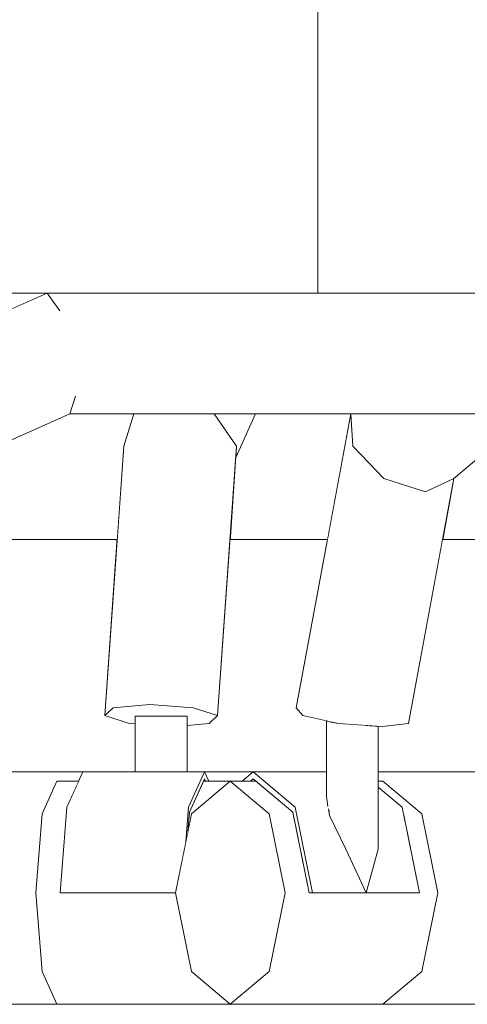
# Model space of a CAD drawing. Header units: millimetres. Extents: x -30280 to 309309, y -17460 to 4378.
# Tile 969 of 1056: x 281697 to 281794, y -13460 to -13248. Entities that reach past the tile are written whole.
import ezdxf

# ---------------------------------------------------------------- set-up
doc = ezdxf.new("R2010")
doc.units = ezdxf.units.MM
doc.header["$MEASUREMENT"] = 0
doc.linetypes.add('Wipeout_Contour', pattern=[1000, 0, -1000])
for name, color, linetype in [('10_ESTR_Fotjats', 7, 'Continuous'), ('12_FAÇ_Façana', 7, 'Continuous'), ('Nuevo_09_EI_Mobiliari general', 7, 'Continuous'), ('Ventanas Archicad', 7, 'Continuous')]:
    doc.layers.add(name, color=color, linetype=linetype)
for name, color, linetype, lineweight in [('10_ESTR_Fotjats_Pluma_Nº__1', 7, 'Continuous', 5), ('Nuevo_09_EI_Mobiliari general_Pluma_Nº__1', 7, 'Continuous', 5), ('Ventanas Archicad_Pluma_Nº__1', 7, 'Continuous', 5), ('Ventanas Archicad_Pluma_Nº__47', 7, 'Continuous', 20)]:
    doc.layers.add(name, color=color, linetype=linetype, lineweight=lineweight)

# ---------------------------------------------------------------- blocks, each defined once
blk = doc.blocks.new('Elem Sección_654_7', base_point=(301400.27, -13459.98))
at = {"color": 254, "linetype": 'Wipeout_Contour', "lineweight": 0, "ltscale": 4230155.530872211}
blk.add_wipeout([(281711.01, -13409.98), (281672.05, -13409.98), (281672.05, -13411.21), (281672.78, -13411.98), (281676.05, -13411.98), (281682.8, -13419.01), (281685.59, -13435.98), (281682.8, -13452.95), (281676.05, -13459.98), (281705.4, -13459.98), (281702.22, -13452.95), (281700.9, -13435.98), (281702.22, -13419.01), (281705.4, -13411.98), (281710.1, -13411.98)], dxfattribs=at).dxf.layer = '12_FAÇ_Façana'
at = {"color": 254, "linetype": 'Wipeout_Contour', "lineweight": 0, "ltscale": 1128244.286132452}
blk.add_wipeout([(281737.16, -13409.98), (281738.07, -13411.98), (281745.27, -13411.98), (281747.64, -13409.98)], dxfattribs=at).dxf.layer = '12_FAÇ_Façana'
at = {"color": 254, "linetype": 'Wipeout_Contour', "lineweight": 0, "ltscale": 3950002.601413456}
blk.add_wipeout([(281774.54, -13411.98), (281775.57, -13411.98), (281783.91, -13419.01), (281787.36, -13435.98), (281783.91, -13452.95), (281775.57, -13459.98), (281866.36, -13459.98), (281864.92, -13452.95), (281864.32, -13435.98), (281864.92, -13419.01), (281866.36, -13411.98), (281871.67, -13411.98), (281872.09, -13409.98), (281774.54, -13409.98)], dxfattribs=at).dxf.layer = '12_FAÇ_Façana'
blk = doc.blocks.new('Elem Sección_655_7', base_point=(301400.27, -13459.98))
at = {"color": 254, "linetype": 'Wipeout_Contour', "lineweight": 0, "ltscale": 2538169.295127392}
blk.add_wipeout([(281678.3, -13399.55), (281672.05, -13400.23), (281672.05, -13409.98), (281722.23, -13409.98), (281722.23, -13399.65), (281720.97, -13399.55), (281715.69, -13397.88), (281718.37, -13359.98), (281684.25, -13359.98)], dxfattribs=at).dxf.layer = 'Ventanas Archicad'
at = {"color": 254, "linetype": 'Wipeout_Contour', "lineweight": 0, "ltscale": 2820674.50203986}
blk.add_wipeout([(281733.44, -13409.98), (281763.4, -13409.98), (281763.4, -13399), (281758.29, -13397.88), (281756.9, -13396.2), (281763.63, -13359.98), (281742.66, -13359.98), (281739.98, -13397.88), (281738.14, -13399.55), (281733.44, -13399.97)], dxfattribs=at).dxf.layer = 'Ventanas Archicad'
at = {"color": 254, "linetype": 'Wipeout_Contour', "lineweight": 0, "ltscale": 2821467.42904211}
blk.add_wipeout([(281774.54, -13400.19), (281774.54, -13409.98), (281881.42, -13409.98), (281881.42, -13399.73), (281879.16, -13399.55), (281874.74, -13397.88), (281875.97, -13359.98), (281788.39, -13359.98), (281781.04, -13399.55), (281775.36, -13400.25)], dxfattribs=at).dxf.layer = 'Ventanas Archicad'
at = {"layer": 'Ventanas Archicad_Pluma_Nº__47', "color": 7, "linetype": 'Continuous', "lineweight": 20}
for p, q in [((281711.01, -13409.98), (281672.05, -13409.98)), ((281747.64, -13409.98), (281737.16, -13409.98)), ((281872.09, -13409.98), (281774.54, -13409.98))]:
    blk.add_line(p, q, dxfattribs=at)
at = {"color": 254, "linetype": 'Wipeout_Contour', "lineweight": 0, "ltscale": 6482594.243196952}
blk.add_wipeout([(280989.16, -12559.98), (280989.16, -13359.98), (281507.37, -13359.98), (281518.08, -13330.03), (281570.76, -13306.98), (281761.54, -13306.98), (281761.54, -13159.98), (281771.01, -13159.98), (281771.01, -13059.98), (281744.51, -13059.98), (281744.51, -13019.98), (281572.66, -13019.98), (281566.73, -13018.76), (281561.07, -13016.37), (281555.86, -13012.87), (281551.24, -13008.37), (281547.37, -13003.01), (281544.36, -12996.94), (281542.3, -12990.37), (281541.65, -12985.97), (281543.66, -12884.54), (281513.66, -12643.43), (281490.74, -12559.98)], dxfattribs=at).dxf.layer = 'Ventanas Archicad'
at = {"color": 254, "linetype": 'Wipeout_Contour', "lineweight": 0, "ltscale": 1692911.65320163}
blk.add_wipeout([(281788.39, -13359.98), (281875.97, -13359.98), (281876.61, -13339.89), (281878.04, -13332.98), (281807.3, -13332.98), (281790.82, -13346.86)], dxfattribs=at).dxf.layer = 'Ventanas Archicad'
at = {"layer": 'Ventanas Archicad_Pluma_Nº__1', "color": 7, "linetype": 'Continuous', "lineweight": 5}
blk.add_line((281875.97, -13359.98), (281788.39, -13359.98), dxfattribs=at)
at = {"color": 254, "linetype": 'Wipeout_Contour', "lineweight": 0, "ltscale": 1974142.909705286}
blk.add_wipeout([(281686.22, -13346.86), (281684.25, -13359.98), (281718.37, -13359.98), (281719.79, -13339.89), (281721.99, -13332.98), (281708.16, -13332.98), (281693.15, -13339.64)], dxfattribs=at).dxf.layer = 'Ventanas Archicad'
at = {"color": 254, "linetype": 'Wipeout_Contour', "lineweight": 0, "ltscale": 1410346.879234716}
blk.add_wipeout([(281743.91, -13342.37), (281742.66, -13359.98), (281763.63, -13359.98), (281768.64, -13332.98), (281748.16, -13332.98)], dxfattribs=at).dxf.layer = 'Ventanas Archicad'
at = {"layer": 'Ventanas Archicad_Pluma_Nº__1', "color": 7, "linetype": 'Continuous', "lineweight": 5}
for p, q in [((281718.37, -13359.98), (281684.25, -13359.98)), ((281763.63, -13359.98), (281742.66, -13359.98))]:
    blk.add_line(p, q, dxfattribs=at)
blk = doc.blocks.new('Elem Sección_736_7', base_point=(301400.27, -13459.98))
at = {"color": 254, "linetype": 'Wipeout_Contour', "lineweight": 0, "ltscale": 1128304.206900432}
blk.add_wipeout([(281761.54, -13306.98), (281769.36, -13306.98), (281769.36, -13159.98), (281761.54, -13159.98)], dxfattribs=at).dxf.layer = 'Nuevo_09_EI_Mobiliari general'
at = {"color": 254, "linetype": 'Wipeout_Contour', "lineweight": 0, "ltscale": 1127798.529679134}
blk.add_wipeout([(281703.33, -13306.98), (281570.76, -13306.98), (281572.49, -13310.78), (281694.75, -13310.78)], dxfattribs=at).dxf.layer = 'Nuevo_09_EI_Mobiliari general'
at = {"color": 254, "linetype": 'Wipeout_Contour', "lineweight": 0, "ltscale": 1410179.578508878}
blk.add_wipeout([(281719.79, -13339.89), (281715.69, -13397.88), (281717.52, -13396.2), (281722, -13332.98), (281721.99, -13332.98)], dxfattribs=at).dxf.layer = 'Nuevo_09_EI_Mobiliari general'
at = {"color": 254, "linetype": 'Wipeout_Contour', "lineweight": 0, "ltscale": 1410128.88699548}
blk.add_wipeout([(281702.22, -13419.01), (281707.45, -13419.01), (281707.56, -13417.59), (281710.1, -13411.98), (281705.4, -13411.98)], dxfattribs=at).dxf.layer = 'Nuevo_09_EI_Mobiliari general'
at = {"color": 254, "linetype": 'Wipeout_Contour', "lineweight": 0, "ltscale": 1410279.209223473}
blk.add_wipeout([(281733.89, -13419.01), (281734.37, -13419.01), (281742.71, -13411.98), (281736.94, -13411.98), (281733.92, -13418.65)], dxfattribs=at).dxf.layer = 'Nuevo_09_EI_Mobiliari general'
at = {"color": 254, "linetype": 'Wipeout_Contour', "lineweight": 0, "ltscale": 1128150.973726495}
blk.add_wipeout([(281700.9, -13435.98), (281702.22, -13452.95), (281734.37, -13452.95), (281730.92, -13435.98)], dxfattribs=at).dxf.layer = 'Nuevo_09_EI_Mobiliari general'
at = {"layer": 'Nuevo_09_EI_Mobiliari general_Pluma_Nº__1', "color": 7, "linetype": 'Continuous', "lineweight": 5}
for p, q in [((281761.54, -13306.98), (281761.54, -13159.98)), ((281570.76, -13306.98), (281703.33, -13306.98))]:
    blk.add_line(p, q, dxfattribs=at)
at = {"color": 254, "linetype": 'Wipeout_Contour', "lineweight": 0, "ltscale": 1128350.657736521}
blk.add_wipeout([(281769.36, -13306.98), (281784.79, -13306.98), (281784.79, -13159.98), (281769.36, -13159.98)], dxfattribs=at).dxf.layer = 'Nuevo_09_EI_Mobiliari general'
at = {"color": 254, "linetype": 'Wipeout_Contour', "lineweight": 0, "ltscale": 1128161.996138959}
blk.add_wipeout([(281722, -13332.98), (281717.52, -13396.2), (281725.4, -13395.5), (281729.83, -13332.98)], dxfattribs=at).dxf.layer = 'Nuevo_09_EI_Mobiliari general'
at = {"color": 254, "linetype": 'Wipeout_Contour', "lineweight": 0, "ltscale": 1128096.030920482}
blk.add_wipeout([(281700.9, -13435.98), (281706.13, -13435.98), (281707.45, -13419.01), (281702.22, -13419.01)], dxfattribs=at).dxf.layer = 'Nuevo_09_EI_Mobiliari general'
at = {"color": 254, "linetype": 'Wipeout_Contour', "lineweight": 0, "ltscale": 1128213.708103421}
blk.add_wipeout([(281733.59, -13422.83), (281734.37, -13419.01), (281733.89, -13419.01), (281733.87, -13419.26)], dxfattribs=at).dxf.layer = 'Nuevo_09_EI_Mobiliari general'
at = {"color": 254, "linetype": 'Wipeout_Contour', "lineweight": 0, "ltscale": 1128169.598184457}
blk.add_wipeout([(281734.37, -13452.95), (281702.22, -13452.95), (281705.4, -13459.98), (281742.71, -13459.98)], dxfattribs=at).dxf.layer = 'Nuevo_09_EI_Mobiliari general'
at = {"layer": 'Nuevo_09_EI_Mobiliari general_Pluma_Nº__1', "color": 7, "linetype": 'Continuous', "lineweight": 5}
for p, q in [((281719.79, -13339.89), (281721.99, -13332.98)), ((281702.22, -13419.01), (281700.9, -13435.98)), ((281700.9, -13435.98), (281702.22, -13452.95)), ((281702.22, -13452.95), (281705.4, -13459.98))]:
    blk.add_line(p, q, dxfattribs=at)
at = {"color": 254, "linetype": 'Wipeout_Contour', "lineweight": 0, "ltscale": 1128409.482580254}
blk.add_wipeout([(281784.79, -13159.98), (281784.79, -13306.98), (281798.8, -13306.98), (281798.8, -13159.98)], dxfattribs=at).dxf.layer = 'Nuevo_09_EI_Mobiliari general'
at = {"color": 254, "linetype": 'Wipeout_Contour', "lineweight": 0, "ltscale": 1128196.31563866}
blk.add_wipeout([(281729.83, -13332.98), (281725.4, -13395.5), (281734.7, -13396.2), (281739.18, -13332.98)], dxfattribs=at).dxf.layer = 'Nuevo_09_EI_Mobiliari general'
at = {"color": 254, "linetype": 'Wipeout_Contour', "lineweight": 0, "ltscale": 1410280.043403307}
blk.add_wipeout([(281739.18, -13332.98), (281734.7, -13396.2), (281739.98, -13397.88), (281744.08, -13339.89), (281739.22, -13332.98)], dxfattribs=at).dxf.layer = 'Nuevo_09_EI_Mobiliari general'
at = {"color": 254, "linetype": 'Wipeout_Contour', "lineweight": 0, "ltscale": 846176.616488}
blk.add_wipeout([(281739.22, -13332.98), (281744.08, -13339.89), (281747.21, -13332.98)], dxfattribs=at).dxf.layer = 'Nuevo_09_EI_Mobiliari general'
at = {"color": 254, "linetype": 'Wipeout_Contour', "lineweight": 0, "ltscale": 3102506.287999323}
blk.add_wipeout([(281717.52, -13396.2), (281715.69, -13397.88), (281720.97, -13399.55), (281722.23, -13399.65), (281722.23, -13397.98), (281733.44, -13397.98), (281733.44, -13399.97), (281738.14, -13399.55), (281739.98, -13397.88), (281734.7, -13396.2), (281725.4, -13395.5)], dxfattribs=at).dxf.layer = 'Nuevo_09_EI_Mobiliari general'
at = {"layer": 'Nuevo_09_EI_Mobiliari general_Pluma_Nº__1', "color": 7, "linetype": 'Continuous', "lineweight": 5}
for p, q in [((281715.69, -13397.88), (281719.79, -13339.89)), ((281715.69, -13397.88), (281717.52, -13396.2)), ((281717.52, -13396.2), (281725.4, -13395.5)), ((281725.4, -13395.5), (281734.7, -13396.2)), ((281734.7, -13396.2), (281739.98, -13397.88)), ((281720.97, -13399.55), (281715.69, -13397.88)), ((281739.98, -13397.88), (281738.14, -13399.55))]:
    blk.add_line(p, q, dxfattribs=at)
at = {"color": 254, "linetype": 'Wipeout_Contour', "lineweight": 0, "ltscale": 1128245.502025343}
blk.add_wipeout([(281744.08, -13339.89), (281743.91, -13342.37), (281748.16, -13332.98), (281747.21, -13332.98)], dxfattribs=at).dxf.layer = 'Nuevo_09_EI_Mobiliari general'
at = {"color": 254, "linetype": 'Wipeout_Contour', "lineweight": 0, "ltscale": 1128165.366755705}
blk.add_wipeout([(281722.23, -13397.98), (281722.23, -13409.98), (281723.07, -13409.98), (281723.07, -13397.98)], dxfattribs=at).dxf.layer = 'Nuevo_09_EI_Mobiliari general'
at = {"layer": 'Nuevo_09_EI_Mobiliari general_Pluma_Nº__1', "color": 7, "linetype": 'Continuous', "lineweight": 5}
for p, q in [((281739.22, -13332.98), (281744.08, -13339.89)), ((281743.91, -13342.37), (281748.16, -13332.98)), ((281739.98, -13397.88), (281744.08, -13339.89))]:
    blk.add_line(p, q, dxfattribs=at)
at = {"color": 254, "linetype": 'Wipeout_Contour', "lineweight": 0, "ltscale": 1128174.318515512}
blk.add_wipeout([(281723.07, -13397.98), (281723.07, -13409.98), (281726.71, -13409.98), (281726.71, -13397.98)], dxfattribs=at).dxf.layer = 'Nuevo_09_EI_Mobiliari general'
at = {"layer": 'Nuevo_09_EI_Mobiliari general_Pluma_Nº__1', "color": 7, "linetype": 'Continuous', "lineweight": 5}
for p, q in [((281722.23, -13399.65), (281720.97, -13399.55)), ((281722.23, -13397.98), (281723.07, -13397.98))]:
    blk.add_line(p, q, dxfattribs=at)
at = {"color": 254, "linetype": 'Wipeout_Contour', "lineweight": 0, "ltscale": 1128190.154685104}
blk.add_wipeout([(281726.71, -13397.98), (281726.71, -13409.98), (281731, -13409.98), (281731, -13397.98)], dxfattribs=at).dxf.layer = 'Nuevo_09_EI_Mobiliari general'
at = {"layer": 'Nuevo_09_EI_Mobiliari general_Pluma_Nº__1', "color": 7, "linetype": 'Continuous', "lineweight": 5}
blk.add_line((281723.07, -13397.98), (281726.71, -13397.98), dxfattribs=at)
at = {"color": 254, "linetype": 'Wipeout_Contour', "lineweight": 0, "ltscale": 1128203.59865127}
blk.add_wipeout([(281731, -13397.98), (281731, -13409.98), (281733.44, -13409.98), (281733.44, -13397.98)], dxfattribs=at).dxf.layer = 'Nuevo_09_EI_Mobiliari general'
at = {"layer": 'Nuevo_09_EI_Mobiliari general_Pluma_Nº__1', "color": 7, "linetype": 'Continuous', "lineweight": 5}
for p, q in [((281726.71, -13397.98), (281731, -13397.98)), ((281731, -13397.98), (281733.44, -13397.98)), ((281738.14, -13399.55), (281733.44, -13399.97))]:
    blk.add_line(p, q, dxfattribs=at)
at = {"color": 254, "linetype": 'Wipeout_Contour', "lineweight": 0, "ltscale": 1128166.079531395}
blk.add_wipeout([(281711.01, -13409.98), (281707.56, -13417.59), (281733.72, -13417.59), (281737.16, -13409.98)], dxfattribs=at).dxf.layer = 'Nuevo_09_EI_Mobiliari general'
at = {"layer": 'Nuevo_09_EI_Mobiliari general_Pluma_Nº__1', "color": 7, "linetype": 'Continuous', "lineweight": 5}
for p, q in [((281722.23, -13409.98), (281722.23, -13397.98)), ((281705.4, -13411.98), (281710.1, -13411.98))]:
    blk.add_line(p, q, dxfattribs=at)
at = {"color": 254, "linetype": 'Wipeout_Contour', "lineweight": 0, "ltscale": 846168.655893}
blk.add_wipeout([(281736.94, -13411.98), (281737.39, -13411.98), (281737.16, -13411.48)], dxfattribs=at).dxf.layer = 'Nuevo_09_EI_Mobiliari general'
at = {"color": 254, "linetype": 'Wipeout_Contour', "lineweight": 0, "ltscale": 1410209.836040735}
blk.add_wipeout([(281706.13, -13435.98), (281730.92, -13435.98), (281733.14, -13425.06), (281733.72, -13417.59), (281707.56, -13417.59)], dxfattribs=at).dxf.layer = 'Nuevo_09_EI_Mobiliari general'
at = {"layer": 'Nuevo_09_EI_Mobiliari general_Pluma_Nº__1', "color": 7, "linetype": 'Continuous', "lineweight": 5}
for p, q in [((281711.01, -13409.98), (281707.56, -13417.59)), ((281705.4, -13411.98), (281702.22, -13419.01)), ((281707.56, -13417.59), (281706.13, -13435.98)), ((281706.13, -13435.98), (281730.92, -13435.98))]:
    blk.add_line(p, q, dxfattribs=at)
at = {"color": 254, "linetype": 'Wipeout_Contour', "lineweight": 0, "ltscale": 2256438.316127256}
blk.add_wipeout([(281733.14, -13425.06), (281733.59, -13422.83), (281733.92, -13418.65), (281737.16, -13411.48), (281737.39, -13411.98), (281738.07, -13411.98), (281737.16, -13409.98), (281733.72, -13417.59)], dxfattribs=at).dxf.layer = 'Nuevo_09_EI_Mobiliari general'
at = {"layer": 'Nuevo_09_EI_Mobiliari general_Pluma_Nº__1', "color": 7, "linetype": 'Continuous', "lineweight": 5}
for p, q in [((281733.44, -13409.98), (281733.44, -13397.98)), ((281711.01, -13409.98), (281737.16, -13409.98)), ((281737.16, -13409.98), (281733.72, -13417.59)), ((281738.07, -13411.98), (281737.16, -13409.98)), ((281733.92, -13418.65), (281737.16, -13411.48)), ((281736.94, -13411.98), (281742.71, -13411.98)), ((281737.16, -13411.48), (281737.39, -13411.98)), ((281733.72, -13417.59), (281733.14, -13425.06)), ((281733.59, -13422.83), (281733.92, -13418.65))]:
    blk.add_line(p, q, dxfattribs=at)
blk = doc.blocks.new('Elem Sección_737_7', base_point=(301400.27, -13459.98))
at = {"color": 254, "linetype": 'Wipeout_Contour', "lineweight": 0, "ltscale": 1127975.881435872}
blk.add_wipeout([(281651.38, -13330.03), (281656.13, -13332.92), (281706, -13310.78), (281703.33, -13306.98)], dxfattribs=at).dxf.layer = 'Nuevo_09_EI_Mobiliari general'
at = {"color": 254, "linetype": 'Wipeout_Contour', "lineweight": 0, "ltscale": 1410403.772657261}
blk.add_wipeout([(281768.64, -13332.98), (281756.9, -13396.2), (281758.29, -13397.88), (281769.06, -13339.89), (281768.66, -13332.98)], dxfattribs=at).dxf.layer = 'Nuevo_09_EI_Mobiliari general'
at = {"color": 254, "linetype": 'Wipeout_Contour', "lineweight": 0, "ltscale": 1128337.816152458}
blk.add_wipeout([(281775.57, -13459.98), (281783.91, -13452.95), (281751.05, -13452.95), (281742.71, -13459.98)], dxfattribs=at).dxf.layer = 'Nuevo_09_EI_Mobiliari general'
at = {"color": 254, "linetype": 'Wipeout_Contour', "lineweight": 0, "ltscale": 1127994.341374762}
blk.add_wipeout([(281656.13, -13332.92), (281663.65, -13339.89), (281708.52, -13319.98), (281706, -13310.78)], dxfattribs=at).dxf.layer = 'Nuevo_09_EI_Mobiliari general'
at = {"color": 254, "linetype": 'Wipeout_Contour', "lineweight": 0, "ltscale": 1128337.267737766}
blk.add_wipeout([(281758.29, -13397.88), (281765.93, -13399.55), (281775.72, -13346.86), (281769.06, -13339.89)], dxfattribs=at).dxf.layer = 'Nuevo_09_EI_Mobiliari general'
at = {"layer": 'Nuevo_09_EI_Mobiliari general_Pluma_Nº__1', "color": 7, "linetype": 'Continuous', "lineweight": 5}
blk.add_line((281756.9, -13396.2), (281758.29, -13397.88), dxfattribs=at)
at = {"color": 254, "linetype": 'Wipeout_Contour', "lineweight": 0, "ltscale": 1410646.818661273}
blk.add_wipeout([(281891.44, -13306.98), (281703.33, -13306.98), (281706, -13310.78), (281884.19, -13310.78), (281892, -13307.37)], dxfattribs=at).dxf.layer = 'Nuevo_09_EI_Mobiliari general'
at = {"color": 254, "linetype": 'Wipeout_Contour', "lineweight": 0, "ltscale": 1128012.672119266}
blk.add_wipeout([(281663.65, -13339.89), (281669.55, -13346.86), (281709.41, -13329.17), (281708.52, -13319.98)], dxfattribs=at).dxf.layer = 'Nuevo_09_EI_Mobiliari general'
at = {"color": 254, "linetype": 'Wipeout_Contour', "lineweight": 0, "ltscale": 846261.547491}
blk.add_wipeout([(281768.66, -13332.98), (281769.06, -13339.89), (281777.26, -13332.98)], dxfattribs=at).dxf.layer = 'Nuevo_09_EI_Mobiliari general'
at = {"color": 254, "linetype": 'Wipeout_Contour', "lineweight": 0, "ltscale": 1128370.587593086}
blk.add_wipeout([(281765.93, -13399.55), (281775.36, -13400.25), (281784.74, -13349.75), (281775.72, -13346.86)], dxfattribs=at).dxf.layer = 'Nuevo_09_EI_Mobiliari general'
at = {"color": 254, "linetype": 'Wipeout_Contour', "lineweight": 0, "ltscale": 1974579.242640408}
blk.add_wipeout([(281763.4, -13399), (281763.4, -13415.29), (281763.73, -13417.42), (281763.8, -13417.59), (281763.82, -13417.96), (281764.04, -13419.36), (281764.04, -13399.14)], dxfattribs=at).dxf.layer = 'Nuevo_09_EI_Mobiliari general'
at = {"layer": 'Nuevo_09_EI_Mobiliari general_Pluma_Nº__1', "color": 7, "linetype": 'Continuous', "lineweight": 5}
blk.add_line((281703.33, -13306.98), (281891.44, -13306.98), dxfattribs=at)
at = {"color": 254, "linetype": 'Wipeout_Contour', "lineweight": 0, "ltscale": 1975014.446937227}
blk.add_wipeout([(281884.19, -13310.78), (281706, -13310.78), (281708.52, -13319.98), (281876.66, -13319.98), (281876.66, -13316.79), (281881.05, -13316.79), (281881.92, -13316.79)], dxfattribs=at).dxf.layer = 'Nuevo_09_EI_Mobiliari general'
at = {"color": 254, "linetype": 'Wipeout_Contour', "lineweight": 0, "ltscale": 1128020.217780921}
blk.add_wipeout([(281669.55, -13346.86), (281670.37, -13349.75), (281708.16, -13332.98), (281709.41, -13329.17)], dxfattribs=at).dxf.layer = 'Nuevo_09_EI_Mobiliari general'
at = {"color": 254, "linetype": 'Wipeout_Contour', "lineweight": 0, "ltscale": 1128400.807267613}
blk.add_wipeout([(281775.36, -13400.25), (281781.04, -13399.55), (281790.82, -13346.86), (281784.74, -13349.75)], dxfattribs=at).dxf.layer = 'Nuevo_09_EI_Mobiliari general'
at = {"color": 254, "linetype": 'Wipeout_Contour', "lineweight": 0, "ltscale": 1410423.45077155}
blk.add_wipeout([(281764.04, -13419.36), (281767.57, -13426.58), (281767.57, -13399.68), (281765.93, -13399.55), (281764.04, -13399.14)], dxfattribs=at).dxf.layer = 'Nuevo_09_EI_Mobiliari general'
at = {"layer": 'Nuevo_09_EI_Mobiliari general_Pluma_Nº__1', "color": 7, "linetype": 'Continuous', "lineweight": 5}
for p, q in [((281651.38, -13330.03), (281703.33, -13306.98)), ((281703.33, -13306.98), (281706, -13310.78)), ((281758.29, -13397.88), (281765.93, -13399.55))]:
    blk.add_line(p, q, dxfattribs=at)
at = {"color": 254, "linetype": 'Wipeout_Contour', "lineweight": 0, "ltscale": 1692817.350223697}
blk.add_wipeout([(281708.52, -13319.98), (281709.41, -13329.17), (281878.82, -13329.17), (281878.9, -13328.79), (281876.66, -13328.79), (281876.66, -13319.98)], dxfattribs=at).dxf.layer = 'Nuevo_09_EI_Mobiliari general'
at = {"color": 254, "linetype": 'Wipeout_Contour', "lineweight": 0, "ltscale": 1128376.610076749}
blk.add_wipeout([(281777.26, -13332.98), (281769.06, -13339.89), (281775.72, -13346.86), (281792.2, -13332.98)], dxfattribs=at).dxf.layer = 'Nuevo_09_EI_Mobiliari general'
at = {"color": 254, "linetype": 'Wipeout_Contour', "lineweight": 0, "ltscale": 1128355.712608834}
blk.add_wipeout([(281771.92, -13400), (281767.57, -13399.68), (281767.57, -13426.58), (281771.92, -13435.98)], dxfattribs=at).dxf.layer = 'Nuevo_09_EI_Mobiliari general'
at = {"color": 254, "linetype": 'Wipeout_Contour', "lineweight": 0, "ltscale": 1128419.855184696}
blk.add_wipeout([(281792.2, -13332.98), (281775.72, -13346.86), (281784.74, -13349.75), (281804.64, -13332.98)], dxfattribs=at).dxf.layer = 'Nuevo_09_EI_Mobiliari general'
at = {"color": 254, "linetype": 'Wipeout_Contour', "lineweight": 0, "ltscale": 1128369.662112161}
blk.add_wipeout([(281774.54, -13400.19), (281771.92, -13400), (281771.92, -13435.98), (281774.54, -13426.58)], dxfattribs=at).dxf.layer = 'Nuevo_09_EI_Mobiliari general'
at = {"layer": 'Nuevo_09_EI_Mobiliari general_Pluma_Nº__1', "color": 7, "linetype": 'Continuous', "lineweight": 5}
for p, q in [((281769.06, -13339.89), (281775.72, -13346.86)), ((281765.93, -13399.55), (281775.36, -13400.25)), ((281775.36, -13400.25), (281781.04, -13399.55))]:
    blk.add_line(p, q, dxfattribs=at)
at = {"color": 254, "linetype": 'Wipeout_Contour', "lineweight": 0, "ltscale": 1128449.757141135}
blk.add_wipeout([(281784.74, -13349.75), (281790.82, -13346.86), (281807.3, -13332.98), (281804.64, -13332.98)], dxfattribs=at).dxf.layer = 'Nuevo_09_EI_Mobiliari general'
at = {"color": 254, "linetype": 'Wipeout_Contour', "lineweight": 0, "ltscale": 1128359.088052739}
blk.add_wipeout([(281783.91, -13452.95), (281787.36, -13435.98), (281754.5, -13435.98), (281751.05, -13452.95)], dxfattribs=at).dxf.layer = 'Nuevo_09_EI_Mobiliari general'
at = {"layer": 'Nuevo_09_EI_Mobiliari general_Pluma_Nº__1', "color": 7, "linetype": 'Continuous', "lineweight": 5}
for p, q in [((281775.72, -13346.86), (281784.74, -13349.75)), ((281781.04, -13399.55), (281790.82, -13346.86)), ((281784.74, -13349.75), (281790.82, -13346.86)), ((281775.57, -13459.98), (281783.91, -13452.95))]:
    blk.add_line(p, q, dxfattribs=at)
at = {"color": 254, "linetype": 'Wipeout_Contour', "lineweight": 0, "ltscale": 1128435.053024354}
blk.add_wipeout([(281709.41, -13329.17), (281708.16, -13332.98), (281878.04, -13332.98), (281878.82, -13329.17)], dxfattribs=at).dxf.layer = 'Nuevo_09_EI_Mobiliari general'
at = {"color": 254, "linetype": 'Wipeout_Contour', "lineweight": 0, "ltscale": 1410376.074220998}
blk.add_wipeout([(281756.22, -13419.01), (281751.05, -13419.01), (281754.5, -13435.98), (281759.68, -13435.98), (281756.28, -13419.26)], dxfattribs=at).dxf.layer = 'Nuevo_09_EI_Mobiliari general'
at = {"color": 254, "linetype": 'Wipeout_Contour', "lineweight": 0, "ltscale": 1128413.615956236}
blk.add_wipeout([(281783.91, -13419.01), (281779.96, -13419.01), (281783.42, -13435.98), (281787.36, -13435.98)], dxfattribs=at).dxf.layer = 'Nuevo_09_EI_Mobiliari general'
at = {"layer": 'Nuevo_09_EI_Mobiliari general_Pluma_Nº__1', "color": 7, "linetype": 'Continuous', "lineweight": 5}
for p, q in [((281709.41, -13329.17), (281708.16, -13332.98)), ((281670.37, -13349.75), (281708.16, -13332.98)), ((281708.16, -13332.98), (281878.04, -13332.98)), ((281756.9, -13396.2), (281768.64, -13332.98)), ((281768.66, -13332.98), (281769.06, -13339.89)), ((281790.82, -13346.86), (281807.3, -13332.98))]:
    blk.add_line(p, q, dxfattribs=at)
at = {"color": 254, "linetype": 'Wipeout_Contour', "lineweight": 0, "ltscale": 1410350.055350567}
blk.add_wipeout([(281742.71, -13411.98), (281751.05, -13419.01), (281756.22, -13419.01), (281756.15, -13418.65), (281748.23, -13411.98)], dxfattribs=at).dxf.layer = 'Nuevo_09_EI_Mobiliari general'
at = {"color": 254, "linetype": 'Wipeout_Contour', "lineweight": 0, "ltscale": 1692584.005227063}
blk.add_wipeout([(281775.57, -13411.98), (281774.54, -13411.98), (281774.54, -13413.26), (281779.68, -13417.59), (281779.96, -13419.01), (281783.91, -13419.01)], dxfattribs=at).dxf.layer = 'Nuevo_09_EI_Mobiliari general'
at = {"layer": 'Nuevo_09_EI_Mobiliari general_Pluma_Nº__1', "color": 7, "linetype": 'Continuous', "lineweight": 5}
blk.add_line((281775.57, -13411.98), (281774.54, -13411.98), dxfattribs=at)
at = {"color": 254, "linetype": 'Wipeout_Contour', "lineweight": 0, "ltscale": 2256503.216421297}
blk.add_wipeout([(281730.92, -13435.98), (281734.37, -13452.95), (281742.71, -13459.98), (281751.05, -13452.95), (281754.5, -13435.98), (281751.05, -13419.01), (281742.71, -13411.98), (281734.37, -13419.01)], dxfattribs=at).dxf.layer = 'Nuevo_09_EI_Mobiliari general'
at = {"color": 254, "linetype": 'Wipeout_Contour', "lineweight": 0, "ltscale": 1974585.626207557}
blk.add_wipeout([(281763.8, -13417.59), (281756.67, -13417.59), (281760.42, -13435.98), (281771.92, -13435.98), (281767.57, -13426.58), (281764.04, -13419.36), (281763.82, -13417.96)], dxfattribs=at).dxf.layer = 'Nuevo_09_EI_Mobiliari general'
at = {"layer": 'Nuevo_09_EI_Mobiliari general_Pluma_Nº__1', "color": 7, "linetype": 'Continuous', "lineweight": 5}
for p, q in [((281742.71, -13411.98), (281734.37, -13419.01)), ((281734.37, -13419.01), (281730.92, -13435.98)), ((281764.04, -13419.36), (281767.57, -13426.58)), ((281730.92, -13435.98), (281734.37, -13452.95)), ((281734.37, -13452.95), (281742.71, -13459.98)), ((281742.71, -13459.98), (281751.05, -13452.95))]:
    blk.add_line(p, q, dxfattribs=at)
at = {"color": 254, "linetype": 'Wipeout_Contour', "lineweight": 0, "ltscale": 1692472.103151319}
blk.add_wipeout([(281747.64, -13409.98), (281756.67, -13417.59), (281763.8, -13417.59), (281763.73, -13417.42), (281763.4, -13415.29), (281763.4, -13409.98)], dxfattribs=at).dxf.layer = 'Nuevo_09_EI_Mobiliari general'
at = {"color": 254, "linetype": 'Wipeout_Contour', "lineweight": 0, "ltscale": 1410483.018391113}
blk.add_wipeout([(281771.92, -13435.98), (281783.42, -13435.98), (281779.68, -13417.59), (281774.54, -13417.59), (281774.54, -13426.58)], dxfattribs=at).dxf.layer = 'Nuevo_09_EI_Mobiliari general'
at = {"layer": 'Nuevo_09_EI_Mobiliari general_Pluma_Nº__1', "color": 7, "linetype": 'Continuous', "lineweight": 5}
for p, q in [((281763.4, -13415.29), (281763.4, -13399)), ((281763.4, -13415.29), (281763.73, -13417.42)), ((281763.82, -13417.96), (281764.04, -13419.36)), ((281787.36, -13435.98), (281783.91, -13419.01)), ((281767.57, -13426.58), (281771.92, -13435.98)), ((281771.92, -13435.98), (281774.54, -13426.58)), ((281783.91, -13452.95), (281787.36, -13435.98))]:
    blk.add_line(p, q, dxfattribs=at)
at = {"color": 254, "linetype": 'Wipeout_Contour', "lineweight": 0, "ltscale": 846200.047987}
blk.add_wipeout([(281747.64, -13411.48), (281747.05, -13411.98), (281748.23, -13411.98)], dxfattribs=at).dxf.layer = 'Nuevo_09_EI_Mobiliari general'
at = {"color": 254, "linetype": 'Wipeout_Contour', "lineweight": 0, "ltscale": 846286.902838}
blk.add_wipeout([(281774.54, -13417.59), (281779.68, -13417.59), (281774.54, -13413.26)], dxfattribs=at).dxf.layer = 'Nuevo_09_EI_Mobiliari general'
at = {"layer": 'Nuevo_09_EI_Mobiliari general_Pluma_Nº__1', "color": 7, "linetype": 'Continuous', "lineweight": 5}
for p, q in [((281774.54, -13426.58), (281774.54, -13400.19)), ((281783.91, -13419.01), (281775.57, -13411.98)), ((281779.68, -13417.59), (281774.54, -13413.26)), ((281783.42, -13435.98), (281779.68, -13417.59))]:
    blk.add_line(p, q, dxfattribs=at)
at = {"color": 254, "linetype": 'Wipeout_Contour', "lineweight": 0, "ltscale": 2256575.654635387}
blk.add_wipeout([(281745.27, -13411.98), (281747.05, -13411.98), (281747.64, -13411.48), (281756.15, -13418.65), (281759.68, -13435.98), (281760.42, -13435.98), (281756.67, -13417.59), (281747.64, -13409.98)], dxfattribs=at).dxf.layer = 'Nuevo_09_EI_Mobiliari general'
at = {"layer": 'Nuevo_09_EI_Mobiliari general_Pluma_Nº__1', "color": 7, "linetype": 'Continuous', "lineweight": 5}
for p, q in [((281747.64, -13409.98), (281745.27, -13411.98)), ((281756.67, -13417.59), (281747.64, -13409.98)), ((281763.4, -13409.98), (281747.64, -13409.98)), ((281751.05, -13419.01), (281742.71, -13411.98)), ((281748.23, -13411.98), (281742.71, -13411.98)), ((281747.05, -13411.98), (281747.64, -13411.48)), ((281747.64, -13411.48), (281756.15, -13418.65)), ((281756.15, -13418.65), (281759.68, -13435.98)), ((281760.42, -13435.98), (281756.67, -13417.59)), ((281754.5, -13435.98), (281751.05, -13419.01)), ((281751.05, -13452.95), (281754.5, -13435.98)), ((281759.68, -13435.98), (281760.42, -13435.98)), ((281783.42, -13435.98), (281760.42, -13435.98))]:
    blk.add_line(p, q, dxfattribs=at)
blk = doc.blocks.new('Elem Sección_848_7', base_point=(301400.27, -13459.98))
at = {"layer": '10_ESTR_Fotjats_Pluma_Nº__1', "color": 7, "linetype": 'Continuous', "lineweight": 5}
blk.add_line((282526.66, -13459.98), (276803.86, -13459.98), dxfattribs=at)

msp = doc.modelspace()

# ---------------------------------------------------------------- block references
at = {"layer": '12_FAÇ_Façana', "lineweight": 0}
msp.add_blockref('Elem Sección_654_7', (301400.27, -13459.98), dxfattribs=at)

# ---------------------------------------------------------------- next in the draw order: block references
at = {"layer": 'Ventanas Archicad', "lineweight": 0}
msp.add_blockref('Elem Sección_655_7', (301400.27, -13459.98), dxfattribs=at)

# ---------------------------------------------------------------- next in the draw order: block references
at = {"layer": 'Nuevo_09_EI_Mobiliari general', "lineweight": 0}
msp.add_blockref('Elem Sección_736_7', (301400.27, -13459.98), dxfattribs=at)

# ---------------------------------------------------------------- next in the draw order: block references
msp.add_blockref('Elem Sección_737_7', (301400.27, -13459.98), dxfattribs=at)

# ---------------------------------------------------------------- next in the draw order: block references
at = {"layer": '10_ESTR_Fotjats', "lineweight": 0}
msp.add_blockref('Elem Sección_848_7', (301400.27, -13459.98), dxfattribs=at)

doc.saveas('drawing.dxf')
